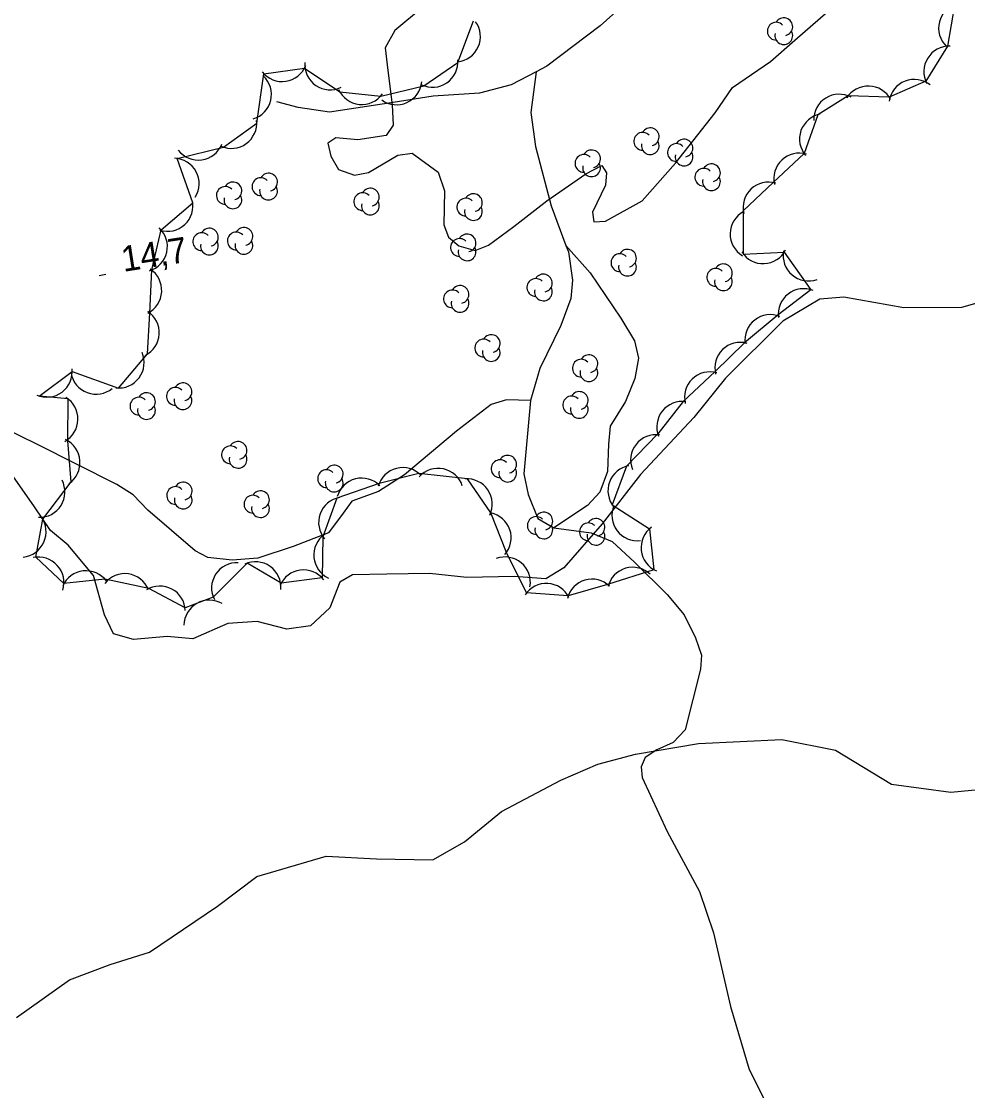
# Model space of a CAD drawing. Extents: x 643342 to 646936, y 5873857 to 5876103.
# Drawn here: x 646045.3 to 646157.1, y 5875363.3 to 5875489.7 of the extents above; entities that cross this region are included whole.
import ezdxf

# ---------------------------------------------------------------- set-up
doc = ezdxf.new("R2010")
doc.units = 0
for name, color, linetype in [('Niveau 2', 7, 'Continuous'), ('Niveau 22', 7, 'Continuous'), ('Niveau 3', 7, 'Continuous'), ('Niveau 44', 7, 'Continuous')]:
    doc.layers.add(name, color=color, linetype=linetype)

msp = doc.modelspace()

# ---------------------------------------------------------------- linework, layer by layer
at = {"layer": 'Niveau 2'}
for points in [[(646092.67, 5875491.36), (646089.4, 5875488.66), (646088.28, 5875486.6), (646088.58, 5875483.92), (646089.1, 5875479.86), (646089.2, 5875477.45), (646088.39, 5875476.25), (646085.05, 5875475.72), (646082.43, 5875475.97), (646081.51, 5875475.34), (646081.86, 5875473.79), (646082.74, 5875472.23), (646084.64, 5875471.55), (646086.31, 5875471.85), (646089.77, 5875473.92), (646091.45, 5875474.16), (646094.52, 5875471.9), (646095.3, 5875469.69), (646095.22, 5875465.67), (646095.74, 5875464.2), (646096.97, 5875463.21), (646098.91, 5875462.65), (646100.49, 5875463.29), (646103.47, 5875465.49), (646107.36, 5875468.5), (646111.98, 5875471.7), (646113.87, 5875472.67), (646114.43, 5875471.84), (646114.31, 5875470.36), (646112.79, 5875467.19), (646112.92, 5875466.03), (646114.32, 5875466.12), (646118.63, 5875468.52), (646122.59, 5875472.95), (646127.25, 5875478.92), (646129.32, 5875481.91), (646133.79, 5875484.97), (646136.67, 5875487.52), (646143.35, 5875493.35)], [(646163.62, 5875457.97), (646156.38, 5875455.9), (646149.56, 5875455.88), (646142.48, 5875457.13), (646139.62, 5875456.88), (646135.27, 5875454.29), (646128.5, 5875447.55), (646124.74, 5875442.9), (646118.44, 5875436.15), (646113.92, 5875430.35), (646109.39, 5875425.15), (646107.24, 5875423.85), (646103.5, 5875424.11), (646097.92, 5875423.98), (646093.51, 5875424.46), (646088.46, 5875424.39), (646084.41, 5875424.31), (646082.92, 5875423.44), (646081.73, 5875420.42), (646079.44, 5875418.29), (646076.66, 5875417.88), (646073.14, 5875418.8), (646069.69, 5875418.55), (646065.54, 5875416.75), (646062.51, 5875417.02), (646058.55, 5875416.65), (646056.17, 5875417.34), (646055.1, 5875419.59), (646053.81, 5875424.24), (646050.82, 5875427.81), (646048.74, 5875429.54), (646046.84, 5875432.35), (646043.19, 5875437.57)], [(646044.7, 5875371.99), (646050.98, 5875376.45), (646055.79, 5875378.27), (646060.41, 5875379.71), (646068.47, 5875385.13), (646073.09, 5875388.64), (646081.31, 5875391.06), (646087.25, 5875390.74), (646093.92, 5875390.63), (646097.64, 5875392.74), (646102.01, 5875396.35), (646109.02, 5875400.05), (646113.4, 5875401.94), (646117.87, 5875403.13), (646125.28, 5875404.39), (646135.13, 5875404.85), (646141.47, 5875403.58), (646148.12, 5875399.55), (646155.12, 5875398.64), (646159.61, 5875399.06)]]:
    msp.add_lwpolyline(points, dxfattribs=at)
at = {"layer": 'Niveau 22'}
for points in [[(646136.11, 5875551.59), (646135.14, 5875547.73), (646134.3, 5875544.83), (646133.05, 5875541.42), (646132.03, 5875538.02), (646128.34, 5875528.25), (646127.7, 5875518.44), (646125.14, 5875504.89), (646123.3, 5875499.41), (646120.79, 5875495.62), (646113.66, 5875489.21), (646107.39, 5875484.42), (646106.11, 5875483.75), (646103.18, 5875482.21), (646099.42, 5875481.22), (646093.94, 5875480.87), (646089.21, 5875480.13), (646081.71, 5875478.98), (646078.01, 5875479.53), (646075.46, 5875480.2)], [(646106.11, 5875483.75), (646105.48, 5875478.97), (646106.05, 5875474.92), (646107.9, 5875467.93), (646109.64, 5875463.25), (646109.93, 5875462.49), (646110.42, 5875459.13), (646110.2, 5875456.98), (646109.03, 5875453.79), (646106.55, 5875448.7), (646105.45, 5875444.92), (646104.67, 5875436.23), (646105.18, 5875433.81), (646106.32, 5875430.98), (646108.21, 5875429.88), (646112.63, 5875429.29), (646115.1, 5875428.26), (646117.73, 5875425.82), (646121.58, 5875421.98), (646123.62, 5875419.6)], [(646109.64, 5875463.25), (646112.48, 5875460.02), (646116.14, 5875454.64), (646117.73, 5875451.98), (646118.2, 5875449.91), (646117.77, 5875447.5), (646116.67, 5875444.79), (646114.88, 5875441.89), (646114.65, 5875439.74), (646114.54, 5875436.54), (646113.65, 5875434.08), (646112.18, 5875432.51), (646108.21, 5875429.88)], [(646105.45, 5875444.92), (646102.62, 5875444.98), (646100.8, 5875444.43), (646096.69, 5875441.28), (646090.57, 5875436.14), (646087.5, 5875434.16), (646084.34, 5875433), (646083.32, 5875431.59), (646081.58, 5875429.28), (646077.41, 5875427.66), (646073.21, 5875426.26), (646070.18, 5875426.06), (646067.32, 5875426.34), (646065.82, 5875427.13), (646060.21, 5875431.96), (646058.48, 5875433.78), (646056.58, 5875434.99), (646047.1, 5875439.77), (646043.5, 5875441.51), (646039.52, 5875442.38), (646036.62, 5875443.01), (646027.18, 5875443.3)], [(646123.62, 5875419.6), (646124.96, 5875416.87), (646125.65, 5875414.81), (646125.52, 5875413.15), (646123.71, 5875406), (646122.31, 5875404.5), (646120.36, 5875403.63), (646118.99, 5875402.72), (646118.52, 5875401.6), (646118.65, 5875400.36), (646121.61, 5875393.96), (646125.42, 5875386.88), (646127.07, 5875382), (646129.1, 5875373.28), (646131.3, 5875365.84), (646133, 5875362.42)]]:
    msp.add_lwpolyline(points, dxfattribs=at)
at = {"layer": 'Niveau 3'}
msp.add_line((646054.49, 5875459.7), (646055.28, 5875459.83), dxfattribs=at)
at = {"layer": 'Niveau 44'}
for points in [[(646155.59, 5875491.85), (646154.72, 5875486.79), (646152.15, 5875482.67), (646147.84, 5875480.77), (646142.99, 5875480.92), (646139.39, 5875478.69), (646137.77, 5875474.11), (646134.12, 5875470.67), (646130.59, 5875467.33), (646130.59, 5875462.22), (646135.44, 5875462.44), (646138.56, 5875458.01), (646134.73, 5875455.03), (646130.74, 5875451.74), (646127.26, 5875448.35), (646123.49, 5875444.8), (646120.49, 5875440.98), (646116.78, 5875437.14), (646115.11, 5875432.58), (646119.49, 5875429.74), (646120.04, 5875424.91), (646114.56, 5875423.17), (646109.9, 5875421.81), (646104.99, 5875422.2), (646102.61, 5875426.95), (646100.75, 5875431.64), (646098.02, 5875435.66), (646092.26, 5875436.29), (646087.56, 5875435.09), (646082.57, 5875433.37), (646080.92, 5875428.81), (646080.81, 5875423.96), (646075.99, 5875423.33), (646071.97, 5875425.69), (646067.96, 5875421.66), (646064.63, 5875420.39), (646060.35, 5875422.68), (646055.15, 5875423.8), (646050.32, 5875423.28), (646046.99, 5875426.39), (646047.81, 5875430.89), (646051.18, 5875435.3), (646050.76, 5875440.13)], [(646050.76, 5875440.13), (646050.8, 5875445.1), (646047.4, 5875445.44), (646051.28, 5875448.35), (646056.76, 5875446.39), (646060.19, 5875450.41), (646060.48, 5875455.25), (646060.71, 5875460.35), (646061.8, 5875465.08), (646065.53, 5875468.27), (646063.7, 5875473.51), (646069.16, 5875474.86), (646073.1, 5875477.69), (646073.95, 5875483.52), (646078.75, 5875484.21), (646082.92, 5875481.4), (646087.75, 5875480.9), (646092.86, 5875482.11), (646096.86, 5875484.86), (646098.71, 5875489.77)]]:
    msp.add_lwpolyline(points, dxfattribs=at)
for centre, radius, start, end in [((646156.67, 5875488.93), 3, 105.9744, 225.9524), ((646156.67, 5875488.93), 3, 105.9744, 225.9524), ((646156.67, 5875488.93), 3, 105.9744, 225.9524), ((646096.53, 5875487.92), 3, 275.9903, 35.9683), ((646096.53, 5875487.92), 3, 275.9903, 35.9683), ((646096.53, 5875487.92), 3, 275.9903, 35.9683), ((646134.48, 5875488.56), 1.05, 44.1154, 269.804), ((646135.38, 5875489.09), 1.05, 282.2692, 149.7263), ((646135.38, 5875488.04), 1.05, 166.9369, 29.6212), ((646154.93, 5875483.79), 3, 88.036, 208.014), ((646154.93, 5875483.79), 3, 88.036, 208.014), ((646154.93, 5875483.79), 3, 88.036, 208.014), ((646076.1, 5875485.61), 3, 218.2348, 338.2127), ((646076.1, 5875485.61), 3, 218.2348, 338.2127), ((646076.1, 5875485.61), 3, 218.2348, 338.2127), ((646081.77, 5875484.63), 3, 175.7065, 295.6845), ((646081.77, 5875484.63), 3, 175.7065, 295.6845), ((646081.77, 5875484.63), 3, 175.7065, 295.6845), ((646093.87, 5875484.94), 3, 244.4411, 4.4191), ((646093.87, 5875484.94), 3, 244.4411, 4.4191), ((646093.87, 5875484.94), 3, 244.4411, 4.4191), ((646071.83, 5875481.08), 3, 286.7253, 46.7033), ((646071.83, 5875481.08), 3, 286.7253, 46.7033), ((646071.83, 5875481.08), 3, 286.7253, 46.7033), ((646089.62, 5875482.87), 3, 234.2285, 354.2065), ((646089.62, 5875482.87), 3, 234.2285, 354.2065), ((646089.62, 5875482.87), 3, 234.2285, 354.2065), ((646145.36, 5875479.08), 3, 28.2364, 148.2144), ((646145.36, 5875479.08), 3, 28.2364, 148.2144), ((646145.36, 5875479.08), 3, 28.2364, 148.2144), ((646150.8, 5875479.86), 3, 51.4394, 171.4173), ((646150.8, 5875479.86), 3, 51.4394, 171.4173), ((646150.8, 5875479.86), 3, 51.4394, 171.4173), ((646085.51, 5875482.9), 3, 204.0749, 324.0528), ((646085.51, 5875482.9), 3, 204.0749, 324.0528), ((646085.51, 5875482.9), 3, 204.0749, 324.0528), ((646141.91, 5875478.11), 3, 61.791, 181.7689), ((646141.91, 5875478.11), 3, 61.791, 181.7689), ((646141.91, 5875478.11), 3, 61.791, 181.7689), ((646140.24, 5875475.81), 3, 100.5657, 220.5437), ((646140.24, 5875475.81), 3, 100.5657, 220.5437), ((646140.24, 5875475.81), 3, 100.5657, 220.5437), ((646070.1, 5875477.71), 3, 245.7791, 5.7571), ((646070.1, 5875477.71), 3, 245.7791, 5.7571), ((646070.1, 5875477.71), 3, 245.7791, 5.7571), ((646119.6, 5875476.08), 1.05, 282.2692, 149.7263), ((646118.7, 5875475.55), 1.05, 44.1154, 269.804), ((646119.6, 5875475.03), 1.05, 166.9369, 29.6212), ((646123.59, 5875474.75), 1.05, 282.2692, 149.7263), ((646066.19, 5875476.33), 3, 218.0229, 338.0009), ((646066.19, 5875476.33), 3, 218.0229, 338.0009), ((646066.19, 5875476.33), 3, 218.0229, 338.0009), ((646112.66, 5875473.47), 1.05, 282.2692, 149.7263), ((646122.69, 5875474.22), 1.05, 44.1154, 269.804), ((646063.29, 5875470.54), 3, 328.1352, 88.1132), ((646063.29, 5875470.54), 3, 328.1352, 88.1132), ((646063.29, 5875470.54), 3, 328.1352, 88.1132), ((646111.76, 5875472.94), 1.05, 44.1154, 269.804), ((646123.59, 5875473.7), 1.05, 166.9369, 29.6212), ((646137.2, 5875471.15), 3, 73.3771, 193.355), ((646137.2, 5875471.15), 3, 73.3771, 193.355), ((646137.2, 5875471.15), 3, 73.3771, 193.355), ((646074.49, 5875470.72), 1.05, 282.2692, 149.7263), ((646112.66, 5875472.42), 1.05, 166.9369, 29.6212), ((646125.93, 5875471.3), 1.05, 44.1154, 269.804), ((646126.83, 5875471.83), 1.05, 282.2692, 149.7263), ((646070.28, 5875469.68), 1.05, 282.2692, 149.7263), ((646073.59, 5875470.19), 1.05, 44.1154, 269.804), ((646126.83, 5875470.78), 1.05, 166.9369, 29.6212), ((646133.56, 5875467.72), 3, 73.3771, 193.355), ((646133.56, 5875467.72), 3, 73.3771, 193.355), ((646133.56, 5875467.72), 3, 73.3771, 193.355), ((646069.38, 5875469.15), 1.05, 44.1154, 269.804), ((646074.49, 5875469.67), 1.05, 166.9369, 29.6212), ((646085.62, 5875468.42), 1.05, 44.1154, 269.804), ((646086.52, 5875468.95), 1.05, 282.2692, 149.7263), ((646098.7, 5875468.3), 1.05, 282.2692, 149.7263), ((646062.55, 5875467.91), 3, 252.8396, 12.8176), ((646062.55, 5875467.91), 3, 252.8396, 12.8176), ((646062.55, 5875467.91), 3, 252.8396, 12.8176), ((646070.28, 5875468.63), 1.05, 166.9369, 29.6212), ((646086.52, 5875467.9), 1.05, 166.9369, 29.6212), ((646097.8, 5875467.77), 1.05, 44.1154, 269.804), ((646098.7, 5875467.25), 1.05, 166.9369, 29.6212), ((646132.04, 5875464.6), 3, 118.9418, 238.9197), ((646132.04, 5875464.6), 3, 118.9418, 238.9197), ((646132.04, 5875464.6), 3, 118.9418, 238.9197), ((646059.54, 5875463.11), 3, 287.0226, 47.0006), ((646059.54, 5875463.11), 3, 287.0226, 47.0006), ((646059.54, 5875463.11), 3, 287.0226, 47.0006), ((646066.6, 5875463.69), 1.05, 44.1154, 269.804), ((646067.5, 5875464.22), 1.05, 282.2692, 149.7263), ((646070.68, 5875463.77), 1.05, 44.1154, 269.804), ((646071.58, 5875464.3), 1.05, 282.2692, 149.7263), ((646097.95, 5875463.53), 1.05, 282.2692, 149.7263), ((646067.5, 5875463.17), 1.05, 166.9369, 29.6212), ((646071.58, 5875463.25), 1.05, 166.9369, 29.6212), ((646097.05, 5875463), 1.05, 44.1154, 269.804), ((646097.95, 5875462.48), 1.05, 166.9369, 29.6212), ((646116.01, 5875461.2), 1.05, 44.1154, 269.804), ((646116.91, 5875461.73), 1.05, 282.2692, 149.7263), ((646132.93, 5875464.09), 3, 212.6568, 332.6348), ((646132.93, 5875464.09), 3, 212.6568, 332.6348), ((646132.93, 5875464.09), 3, 212.6568, 332.6348), ((646138.3, 5875462.04), 3, 169.5802, 289.5582), ((646138.3, 5875462.04), 3, 169.5802, 289.5582), ((646138.3, 5875462.04), 3, 169.5802, 289.5582), ((646058.87, 5875457.92), 3, 296.6559, 56.6339), ((646058.87, 5875457.92), 3, 296.6559, 56.6339), ((646058.87, 5875457.92), 3, 296.6559, 56.6339), ((646116.91, 5875460.68), 1.05, 166.9369, 29.6212), ((646127.34, 5875459.47), 1.05, 44.1154, 269.804), ((646128.24, 5875460), 1.05, 282.2692, 149.7263), ((646106.07, 5875458.27), 1.05, 44.1154, 269.804), ((646106.97, 5875458.8), 1.05, 282.2692, 149.7263), ((646128.24, 5875458.95), 1.05, 166.9369, 29.6212), ((646096.22, 5875456.92), 1.05, 44.1154, 269.804), ((646097.12, 5875457.45), 1.05, 282.2692, 149.7263), ((646106.97, 5875457.75), 1.05, 166.9369, 29.6212), ((646137.73, 5875455.13), 3, 67.9191, 187.8971), ((646137.73, 5875455.13), 3, 67.9191, 187.8971), ((646137.73, 5875455.13), 3, 67.9191, 187.8971), ((646097.12, 5875456.4), 1.05, 166.9369, 29.6212), ((646058.58, 5875452.93), 3, 296.6559, 56.6339), ((646058.58, 5875452.93), 3, 296.6559, 56.6339), ((646058.58, 5875452.93), 3, 296.6559, 56.6339), ((646133.78, 5875452.06), 3, 67.9191, 187.8971), ((646133.78, 5875452.06), 3, 67.9191, 187.8971), ((646133.78, 5875452.06), 3, 67.9191, 187.8971), ((646099.91, 5875451.11), 1.05, 44.1154, 269.804), ((646100.81, 5875451.64), 1.05, 282.2692, 149.7263), ((646130.23, 5875448.78), 3, 74.2352, 194.2132), ((646130.23, 5875448.78), 3, 74.2352, 194.2132), ((646130.23, 5875448.78), 3, 74.2352, 194.2132), ((646056.79, 5875449.39), 3, 263.4308, 23.4087), ((646056.79, 5875449.39), 3, 263.4308, 23.4087), ((646056.79, 5875449.39), 3, 263.4308, 23.4087), ((646100.81, 5875450.59), 1.05, 166.9369, 29.6212), ((646112.35, 5875449.26), 1.05, 282.2692, 149.7263), ((646111.45, 5875448.73), 1.05, 44.1154, 269.804), ((646048.29, 5875448.31), 3, 246.7452, 6.7231), ((646048.29, 5875448.31), 3, 246.7452, 6.7231), ((646048.29, 5875448.31), 3, 246.7452, 6.7231), ((646054.12, 5875448.65), 3, 189.5286, 309.5066), ((646054.12, 5875448.65), 3, 189.5286, 309.5066), ((646054.12, 5875448.65), 3, 189.5286, 309.5066), ((646112.35, 5875448.21), 1.05, 166.9369, 29.6212), ((646126.65, 5875445.3), 3, 74.2352, 194.2132), ((646126.65, 5875445.3), 3, 74.2352, 194.2132), ((646126.65, 5875445.3), 3, 74.2352, 194.2132), ((646063.48, 5875445.41), 1.05, 44.1154, 269.804), ((646064.38, 5875445.94), 1.05, 282.2692, 149.7263), ((646048.97, 5875442.72), 3, 298.597, 58.5749), ((646048.97, 5875442.72), 3, 298.597, 58.5749), ((646048.97, 5875442.72), 3, 298.597, 58.5749), ((646059.17, 5875444.25), 1.05, 44.1154, 269.804), ((646060.07, 5875444.78), 1.05, 282.2692, 149.7263), ((646064.38, 5875444.89), 1.05, 166.9369, 29.6212), ((646110.31, 5875444.38), 1.05, 44.1154, 269.804), ((646111.21, 5875444.91), 1.05, 282.2692, 149.7263), ((646060.07, 5875443.73), 1.05, 166.9369, 29.6212), ((646111.21, 5875443.86), 1.05, 166.9369, 29.6212), ((646123.37, 5875441.8), 3, 81.8376, 201.8156), ((646123.37, 5875441.8), 3, 81.8376, 201.8156), ((646123.37, 5875441.8), 3, 81.8376, 201.8156), ((646049.21, 5875437.57), 3, 304.8837, 64.8616), ((646049.21, 5875437.57), 3, 304.8837, 64.8616), ((646049.21, 5875437.57), 3, 304.8837, 64.8616), ((646120.28, 5875437.87), 3, 81.8376, 201.8156), ((646120.28, 5875437.87), 3, 81.8376, 201.8156), ((646120.28, 5875437.87), 3, 81.8376, 201.8156), ((646069.99, 5875438.49), 1.05, 44.1154, 269.804), ((646070.89, 5875439.02), 1.05, 282.2692, 149.7263), ((646070.89, 5875437.97), 1.05, 166.9369, 29.6212), ((646101.85, 5875436.85), 1.05, 44.1154, 269.804), ((646102.75, 5875437.38), 1.05, 282.2692, 149.7263), ((646081.35, 5875435.68), 1.05, 44.1154, 269.804), ((646082.25, 5875436.21), 1.05, 282.2692, 149.7263), ((646090.35, 5875433.98), 3, 44.382, 164.36), ((646090.35, 5875433.98), 3, 44.382, 164.36), ((646090.35, 5875433.98), 3, 44.382, 164.36), ((646094.54, 5875433.9), 3, 18.2965, 138.2744), ((646094.54, 5875433.9), 3, 18.2965, 138.2744), ((646094.54, 5875433.9), 3, 18.2965, 138.2744), ((646102.75, 5875436.33), 1.05, 166.9369, 29.6212), ((646117.6, 5875434.25), 3, 99.935, 219.9129), ((646117.6, 5875434.25), 3, 99.935, 219.9129), ((646117.6, 5875434.25), 3, 99.935, 219.9129), ((646047.43, 5875434.11), 3, 267.7476, 27.7255), ((646047.43, 5875434.11), 3, 267.7476, 27.7255), ((646047.43, 5875434.11), 3, 267.7476, 27.7255), ((646064.41, 5875434.21), 1.05, 282.2692, 149.7263), ((646082.25, 5875435.16), 1.05, 166.9369, 29.6212), ((646085.5, 5875432.74), 3, 44.382, 164.36), ((646085.5, 5875432.74), 3, 44.382, 164.36), ((646085.5, 5875432.74), 3, 44.382, 164.36), ((646097.93, 5875432.66), 3, 334.1242, 94.1022), ((646097.93, 5875432.66), 3, 334.1242, 94.1022), ((646097.93, 5875432.66), 3, 334.1242, 94.1022), ((646063.51, 5875433.68), 1.05, 44.1154, 269.804), ((646073.54, 5875433.19), 1.05, 282.2692, 149.7263), ((646064.41, 5875433.16), 1.05, 166.9369, 29.6212), ((646072.64, 5875432.66), 1.05, 44.1154, 269.804), ((646073.54, 5875432.14), 1.05, 166.9369, 29.6212), ((646083.41, 5875430.49), 3, 100.1042, 220.0821), ((646083.41, 5875430.49), 3, 100.1042, 220.0821), ((646083.41, 5875430.49), 3, 100.1042, 220.0821), ((646100.16, 5875428.69), 3, 318.5797, 78.5576), ((646100.16, 5875428.69), 3, 318.5797, 78.5576), ((646100.16, 5875428.69), 3, 318.5797, 78.5576), ((646107.02, 5875430.67), 1.05, 282.2692, 149.7263), ((646118.06, 5875431.34), 3, 157.2495, 277.2275), ((646118.06, 5875431.34), 3, 157.2495, 277.2275), ((646118.06, 5875431.34), 3, 157.2495, 277.2275), ((646045.2, 5875429.4), 3, 275.7021, 35.6801), ((646045.2, 5875429.4), 3, 275.7021, 35.6801), ((646045.2, 5875429.4), 3, 275.7021, 35.6801), ((646106.12, 5875430.14), 1.05, 44.1154, 269.804), ((646107.02, 5875429.62), 1.05, 166.9369, 29.6212), ((646112.28, 5875429.39), 1.05, 44.1154, 269.804), ((646113.18, 5875429.92), 1.05, 282.2692, 149.7263), ((646082.84, 5875426.64), 3, 125.1564, 245.1343), ((646082.84, 5875426.64), 3, 125.1564, 245.1343), ((646082.84, 5875426.64), 3, 125.1564, 245.1343), ((646113.18, 5875428.87), 1.05, 166.9369, 29.6212), ((646121.52, 5875427.52), 3, 126.487, 246.465), ((646121.52, 5875427.52), 3, 126.487, 246.465), ((646121.52, 5875427.52), 3, 126.487, 246.465), ((646047.31, 5875423.41), 3, 342.239, 102.2169), ((646047.31, 5875423.41), 3, 342.239, 102.2169), ((646047.31, 5875423.41), 3, 342.239, 102.2169), ((646102.43, 5875423.42), 3, 350.1788, 110.1567), ((646102.43, 5875423.42), 3, 350.1788, 110.1567), ((646102.43, 5875423.42), 3, 350.1788, 110.1567), ((646070.76, 5875422.74), 3, 87.0994, 207.0774), ((646070.76, 5875422.74), 3, 87.0994, 207.0774), ((646070.76, 5875422.74), 3, 87.0994, 207.0774), ((646072.95, 5875422.85), 3, 354.9597, 114.9376), ((646072.95, 5875422.85), 3, 354.9597, 114.9376), ((646072.95, 5875422.85), 3, 354.9597, 114.9376), ((646117.52, 5875422.2), 3, 46.3181, 166.2961), ((646117.52, 5875422.2), 3, 46.3181, 166.2961), ((646117.52, 5875422.2), 3, 46.3181, 166.2961), ((646052.92, 5875421.79), 3, 36.1113, 156.0892), ((646052.92, 5875421.79), 3, 36.1113, 156.0892), ((646052.92, 5875421.79), 3, 36.1113, 156.0892), ((646057.51, 5875421.45), 3, 22.0416, 142.0195), ((646057.51, 5875421.45), 3, 22.0416, 142.0195), ((646057.51, 5875421.45), 3, 22.0416, 142.0195), ((646078.63, 5875421.89), 3, 37.481, 157.4589), ((646078.63, 5875421.89), 3, 37.481, 157.4589), ((646078.63, 5875421.89), 3, 37.481, 157.4589), ((646112.72, 5875420.8), 3, 46.3181, 166.2961), ((646112.72, 5875420.8), 3, 46.3181, 166.2961), ((646112.72, 5875420.8), 3, 46.3181, 166.2961), ((646061.66, 5875419.98), 3, 1.8941, 121.872), ((646061.66, 5875419.98), 3, 1.8941, 121.872), ((646061.66, 5875419.98), 3, 1.8941, 121.872), ((646107.31, 5875420.3), 3, 26.6217, 146.5996), ((646107.31, 5875420.3), 3, 26.6217, 146.5996), ((646107.31, 5875420.3), 3, 26.6217, 146.5996), ((646067.5, 5875418.32), 3, 59.4441, 179.422), ((646067.5, 5875418.32), 3, 59.4441, 179.422), ((646067.5, 5875418.32), 3, 59.4441, 179.422)]:
    msp.add_arc(centre, radius, start, end, dxfattribs=at)

# ---------------------------------------------------------------- texts
at = {"layer": 'Niveau 3'}
msp.add_text('14,7 ', height=3, rotation=8.941, dxfattribs=at).set_placement((646057.34, 5875460.11))

doc.saveas('drawing.dxf')
